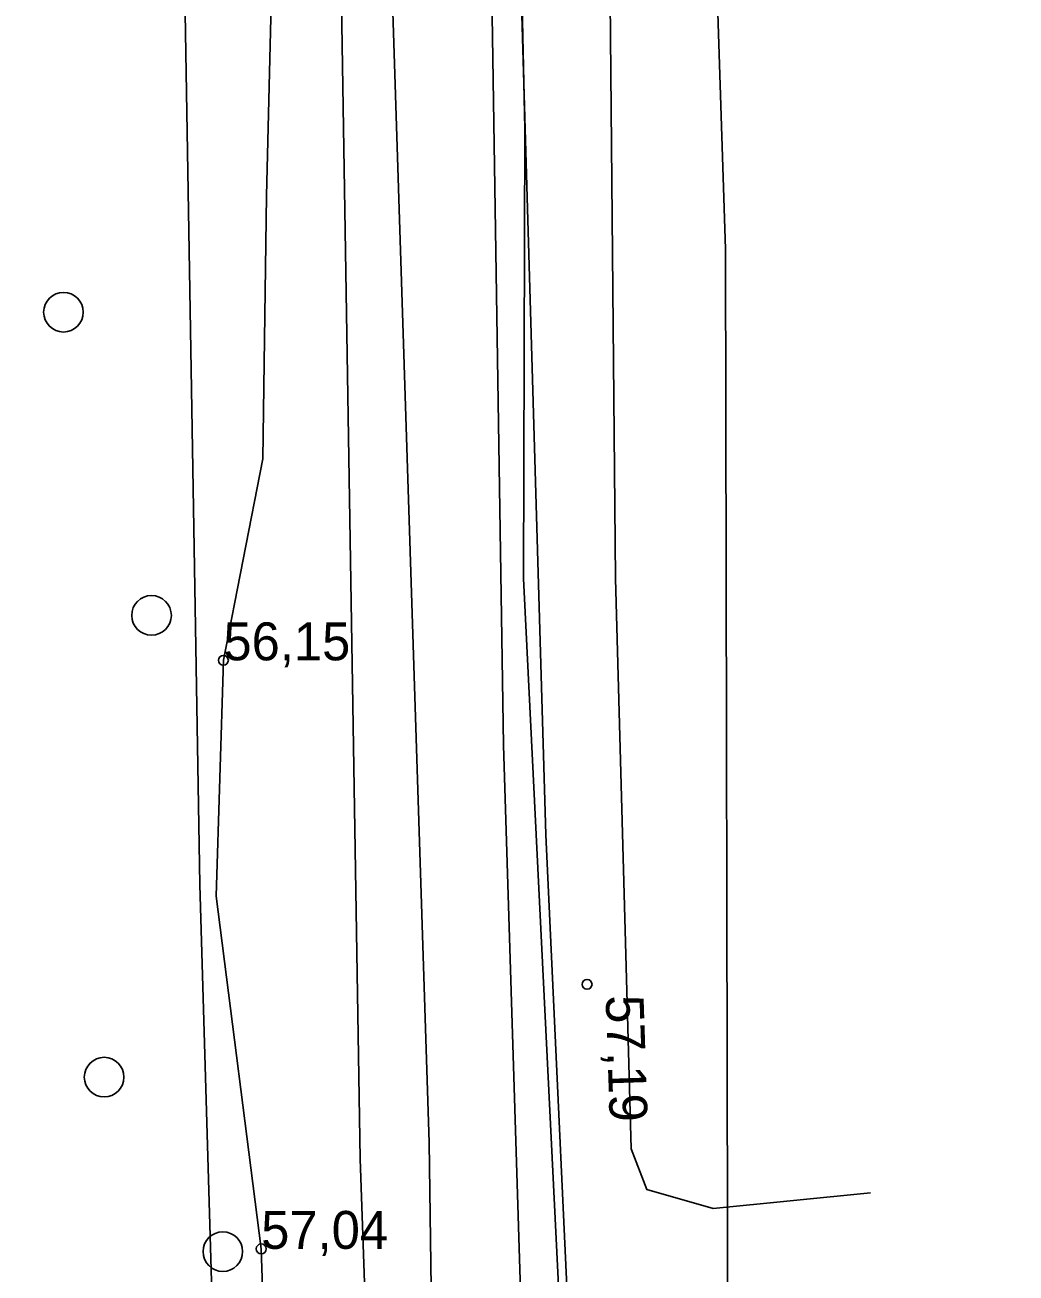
# Model space of a CAD drawing. Extents: x 700746 to 706058, y 6570320 to 6580460.
# Drawn here: x 703338 to 703402, y 6575754.6 to 6575835.2 of the extents above; entities that cross this region are included whole.
import ezdxf

# ---------------------------------------------------------------- set-up
doc = ezdxf.new("R2010")
doc.units = 0
for name, color, linetype in [('HALJASTUS', 7, 'Continuous'), ('Kaitsevöönd', 7, 'Continuous'), ('kataster', 7, 'Continuous'), ('KORGUS-EH2000', 7, 'Continuous'), ('KPOHULIIN', 7, 'Continuous'), ('RELJEEF', 7, 'Continuous'), ('TEE', 7, 'Continuous'), ('VTRASS', 7, 'Continuous')]:
    doc.layers.add(name, color=color, linetype=linetype)

msp = doc.modelspace()

# ---------------------------------------------------------------- linework, layer by layer
at = {"layer": 'HALJASTUS'}
for centre in [(703340.475, 6575816.625), (703346.17, 6575797.04), (703343.104, 6575767.207), (703350.775, 6575755.936)]:
    msp.add_circle(centre, 1.28, dxfattribs=at)
at = {"layer": 'Kaitsevöönd'}
msp.add_lwpolyline([(703367.23, 6575896.83), (703368.92, 6575788.656), (703371.605, 6575702.268), (703377.107, 6575648.664), (703380.293, 6575634.853), (703380.293, 6575631.569), (703379.328, 6575628.382), (703380.606, 6575618.463), (703372.427, 6575617.046), (703361.582, 6575615.83), (703361.775, 6575619.597), (703359.362, 6575624.812), (703359.072, 6575629.448), (703360.52, 6575632.346), (703357.045, 6575646.351), (703355.21, 6575666.923), (703352.797, 6575688.944), (703351.542, 6575701.983), (703351.059, 6575719.561), (703349.297, 6575779.66), (703347.777, 6575869.242)], dxfattribs=at)
at = {"layer": 'kataster'}
msp.add_lwpolyline([(702782.57, 6576096.37), (702782.85, 6576063.35), (702848.38, 6575976.59), (702837.26, 6575620.73), (702852.27, 6575508.89), (703298.84, 6575573.29), (703375.63, 6575584.41), (703375.41, 6575624), (703375.74, 6575634.8), (703375.62, 6575689.75), (703370.21, 6575799.42), (703370.29, 6575828.47), (703365.86, 6576033.99), (703361.97, 6576073.22), (703340.19, 6576155.31)], dxfattribs=at)
at = {"layer": 'KORGUS-EH2000'}
for centre in [(703350.813, 6575794.136), (703374.312, 6575773.202), (703353.254, 6575756.113)]:
    msp.add_circle(centre, 0.32, dxfattribs=at)
at = {"layer": 'KPOHULIIN'}
msp.add_lwpolyline([(703335.894, 6576129.687), (703354.832, 6576060.439), (703359.659, 6575761.923), (703361.734, 6575702.192), (703367.45, 6575648.313), (703369.092, 6575627.078), (703349.398, 6575625.312), (703332.603, 6575614.363)], dxfattribs=at)
at = {"layer": 'RELJEEF'}
msp.add_lwpolyline([(703360.533, 6575637.633), (703360.576, 6575644.255), (703355.229, 6575651.58), (703353.835, 6575661.812), (703354.183, 6575673.324), (703355.928, 6575682.203), (703357.089, 6575694.951), (703355.694, 6575718.323), (703353.835, 6575739.369), (703353.254, 6575756.113), (703350.348, 6575778.903), (703350.813, 6575794.136), (703353.37, 6575807.159), (703353.602, 6575824.135), (703353.951, 6575838.321)], dxfattribs=at)
at = {"layer": 'TEE'}
for points in [[(703345.398, 6576137.903), (703350.99, 6576113.183), (703356.452, 6576091.788), (703363.542, 6576072.37), (703365.285, 6576058.533), (703365.285, 6576043.998), (703366.448, 6575995.395), (703366.448, 6575960.163), (703371.649, 6575782.869), (703375.481, 6575700.43)], [(703385.299, 6575846.421), (703376.756, 6575846.014), (703375.739, 6575843.775), (703376.146, 6575799.416), (703377.163, 6575762.585), (703378.18, 6575759.94), (703382.451, 6575758.719), (703392.621, 6575759.736)]]:
    msp.add_lwpolyline(points, dxfattribs=at)
at = {"layer": 'VTRASS'}
for points in [[(703358.891, 6576048.777), (703358.553, 6575996.067), (703361.642, 6575839.384), (703364.104, 6575762.986), (703365.666, 6575650.228), (703390.766, 6575650.904)], [(703402.028, 6575627.503), (703402.028, 6575627.503), (703401.829, 6575627.686), (703401.998, 6575678.561), (703385.438, 6575678.616), (703383.414, 6575747.015), (703383.245, 6575820.709), (703381.048, 6575888.317), (703377.394, 6575982.504), (703386.772, 6575982.283), (703386.887, 6575987.191)]]:
    msp.add_lwpolyline(points, dxfattribs=at)

# ---------------------------------------------------------------- texts
at = {"layer": 'KORGUS-EH2000'}
for s, p in [('56,15 ', (703350.813, 6575794.136)), ('57,04 ', (703353.254, 6575756.113))]:
    msp.add_text(s, height=2.45, dxfattribs=at).set_placement(p)
msp.add_text('57,19 ', height=2.45, rotation=271.90336, dxfattribs=at).set_placement((703375.507, 6575772.471))

doc.saveas('drawing.dxf')
